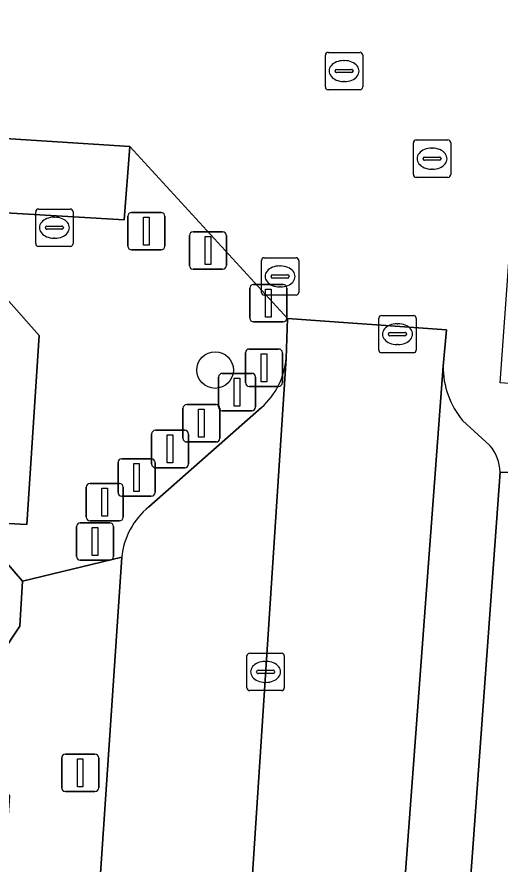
# Model space of a CAD drawing. Extents: x 159960 to 160866, y 382700 to 383354.
# Drawn here: x 160578.69 to 160591.62, y 383016.26 to 383038.93 of the extents above; entities that cross this region are included whole.
import ezdxf

# ---------------------------------------------------------------- set-up
doc = ezdxf.new("R2010")
doc.units = 0
for name, color, linetype in [('IMGEO_Afsluitpaal', 7, 'Continuous'), ('IMGEO_Boom', 7, 'Continuous'), ('IMGEO_Brandkraan', 7, 'Continuous'), ('IMGEO_Kolk', 7, 'Continuous'), ('IMGEO_Lichtmast', 7, 'Continuous'), ('IMGEO_Pand', 7, 'Continuous'), ('IMGEO_Parkeervlak_open', 7, 'Continuous'), ('IMGEO_Rijbaan_lokaal_open', 7, 'Continuous'), ('IMGEO_Rioolput', 7, 'Continuous'), ('IMGEO_Voetpad_open', 7, 'Continuous')]:
    doc.layers.add(name, color=color, linetype=linetype)

msp = doc.modelspace()

# ---------------------------------------------------------------- linework, layer by layer
at = {"layer": 'IMGEO_Afsluitpaal'}
for p, q in [((160581.653, 383032.793), (160581.653, 383033.593)), ((160581.653, 383033.593), (160581.653, 383032.793)), ((160581.753, 383033.693), (160582.543, 383033.693)), ((160582.543, 383033.693), (160581.753, 383033.693)), ((160582.643, 383033.593), (160582.643, 383032.793)), ((160582.643, 383032.793), (160582.643, 383033.593)), ((160583.401, 383033.177), (160584.191, 383033.177)), ((160584.191, 383033.177), (160583.401, 383033.177)), ((160583.301, 383032.277), (160583.301, 383033.077)), ((160583.301, 383033.077), (160583.301, 383032.277)), ((160584.291, 383033.077), (160584.291, 383032.277)), ((160584.291, 383032.277), (160584.291, 383033.077)), ((160582.543, 383032.693), (160581.753, 383032.693)), ((160581.753, 383032.693), (160582.543, 383032.693)), ((160584.191, 383032.177), (160583.401, 383032.177)), ((160583.401, 383032.177), (160584.191, 383032.177)), ((160585.019, 383031.768), (160585.809, 383031.768)), ((160585.809, 383031.768), (160585.019, 383031.768)), ((160584.919, 383030.868), (160584.919, 383031.668)), ((160584.919, 383031.668), (160584.919, 383030.868)), ((160585.909, 383031.668), (160585.909, 383030.868)), ((160585.909, 383030.868), (160585.909, 383031.668)), ((160585.809, 383030.768), (160585.019, 383030.768)), ((160585.019, 383030.768), (160585.809, 383030.768)), ((160584.8, 383029.141), (160584.8, 383029.941)), ((160584.8, 383029.941), (160584.8, 383029.141)), ((160584.9, 383030.041), (160585.69, 383030.041)), ((160585.69, 383030.041), (160584.9, 383030.041)), ((160585.79, 383029.941), (160585.79, 383029.141)), ((160585.79, 383029.141), (160585.79, 383029.941)), ((160584.083, 383028.49), (160584.083, 383029.29)), ((160584.083, 383029.29), (160584.083, 383028.49)), ((160584.183, 383029.39), (160584.973, 383029.39)), ((160584.973, 383029.39), (160584.183, 383029.39)), ((160585.073, 383029.29), (160585.073, 383028.49)), ((160585.073, 383028.49), (160585.073, 383029.29)), ((160585.69, 383029.041), (160584.9, 383029.041)), ((160584.9, 383029.041), (160585.69, 383029.041)), ((160583.229, 383028.554), (160584.019, 383028.554)), ((160584.019, 383028.554), (160583.229, 383028.554)), ((160583.129, 383027.654), (160583.129, 383028.454)), ((160583.129, 383028.454), (160583.129, 383027.654)), ((160584.119, 383028.454), (160584.119, 383027.654)), ((160584.119, 383027.654), (160584.119, 383028.454)), ((160584.973, 383028.39), (160584.183, 383028.39)), ((160584.183, 383028.39), (160584.973, 383028.39)), ((160582.29, 383026.966), (160582.29, 383027.766)), ((160582.29, 383027.766), (160582.29, 383026.966)), ((160582.39, 383027.866), (160583.18, 383027.866)), ((160583.18, 383027.866), (160582.39, 383027.866)), ((160583.28, 383027.766), (160583.28, 383026.966)), ((160583.28, 383026.966), (160583.28, 383027.766)), ((160584.019, 383027.554), (160583.229, 383027.554)), ((160583.229, 383027.554), (160584.019, 383027.554)), ((160581.391, 383026.203), (160581.391, 383027.003)), ((160581.391, 383027.003), (160581.391, 383026.203)), ((160581.491, 383027.103), (160582.281, 383027.103)), ((160582.281, 383027.103), (160581.491, 383027.103)), ((160582.381, 383027.003), (160582.381, 383026.203)), ((160582.381, 383026.203), (160582.381, 383027.003)), ((160583.18, 383026.866), (160582.39, 383026.866)), ((160582.39, 383026.866), (160583.18, 383026.866)), ((160580.541, 383025.542), (160580.541, 383026.342)), ((160580.541, 383026.342), (160580.541, 383025.542)), ((160580.641, 383026.442), (160581.431, 383026.442)), ((160581.431, 383026.442), (160580.641, 383026.442)), ((160581.531, 383026.342), (160581.531, 383025.542)), ((160581.531, 383025.542), (160581.531, 383026.342)), ((160582.281, 383026.103), (160581.491, 383026.103)), ((160581.491, 383026.103), (160582.281, 383026.103)), ((160580.382, 383025.389), (160581.172, 383025.389)), ((160581.172, 383025.389), (160580.382, 383025.389)), ((160581.431, 383025.442), (160580.641, 383025.442)), ((160580.641, 383025.442), (160581.431, 383025.442)), ((160580.282, 383024.489), (160580.282, 383025.289)), ((160580.282, 383025.289), (160580.282, 383024.489)), ((160581.272, 383025.289), (160581.272, 383024.489)), ((160581.272, 383024.489), (160581.272, 383025.289)), ((160581.172, 383024.389), (160580.382, 383024.389)), ((160580.382, 383024.389), (160581.172, 383024.389))]:
    msp.add_line(p, q, dxfattribs=at)
for points in [[(160582.073, 383033.568), (160582.223, 383033.568), (160582.223, 383032.818), (160582.073, 383032.818), (160582.073, 383033.568)], [(160583.721, 383033.052), (160583.871, 383033.052), (160583.871, 383032.302), (160583.721, 383032.302), (160583.721, 383033.052)], [(160585.339, 383031.643), (160585.489, 383031.643), (160585.489, 383030.893), (160585.339, 383030.893), (160585.339, 383031.643)], [(160585.22, 383029.916), (160585.37, 383029.916), (160585.37, 383029.166), (160585.22, 383029.166), (160585.22, 383029.916)], [(160584.503, 383029.265), (160584.653, 383029.265), (160584.653, 383028.515), (160584.503, 383028.515), (160584.503, 383029.265)], [(160583.549, 383028.429), (160583.699, 383028.429), (160583.699, 383027.679), (160583.549, 383027.679), (160583.549, 383028.429)], [(160582.71, 383027.741), (160582.86, 383027.741), (160582.86, 383026.991), (160582.71, 383026.991), (160582.71, 383027.741)], [(160581.811, 383026.978), (160581.961, 383026.978), (160581.961, 383026.228), (160581.811, 383026.228), (160581.811, 383026.978)], [(160580.961, 383026.317), (160581.111, 383026.317), (160581.111, 383025.567), (160580.961, 383025.567), (160580.961, 383026.317)], [(160580.702, 383025.264), (160580.852, 383025.264), (160580.852, 383024.514), (160580.702, 383024.514), (160580.702, 383025.264)]]:
    msp.add_lwpolyline(points, dxfattribs=at)
for centre, start, end in [((160581.753, 383033.593), 90, 180), ((160581.753, 383033.593), 90, 180), ((160582.543, 383033.593), 0, 90), ((160582.543, 383033.593), 360, 90), ((160583.401, 383033.077), 90, 180), ((160583.401, 383033.077), 90, 180), ((160584.191, 383033.077), 0, 90), ((160584.191, 383033.077), 360, 90), ((160581.753, 383032.793), 180, 270), ((160581.753, 383032.793), 180, 270), ((160582.543, 383032.793), 270, 0), ((160582.543, 383032.793), 270, 0), ((160583.401, 383032.277), 180, 270), ((160583.401, 383032.277), 180, 270), ((160584.191, 383032.277), 270, 0), ((160584.191, 383032.277), 270, 0), ((160585.019, 383031.668), 90, 180), ((160585.019, 383031.668), 90, 180), ((160585.809, 383031.668), 0, 90), ((160585.809, 383031.668), 360, 90), ((160585.019, 383030.868), 180, 270), ((160585.019, 383030.868), 180, 270), ((160585.809, 383030.868), 270, 0), ((160585.809, 383030.868), 270, 0), ((160584.9, 383029.941), 90, 180), ((160584.9, 383029.941), 90, 180), ((160585.69, 383029.941), 0, 90), ((160585.69, 383029.941), 360, 90), ((160584.183, 383029.29), 90, 180), ((160584.183, 383029.29), 90, 180), ((160584.973, 383029.29), 0, 90), ((160584.973, 383029.29), 360, 90), ((160584.9, 383029.141), 180, 270), ((160584.9, 383029.141), 180, 270), ((160585.69, 383029.141), 270, 0), ((160585.69, 383029.141), 270, 0), ((160583.229, 383028.454), 90, 180), ((160583.229, 383028.454), 90, 180), ((160584.019, 383028.454), 0, 90), ((160584.019, 383028.454), 360, 90), ((160584.183, 383028.49), 180, 270), ((160584.183, 383028.49), 180, 270), ((160584.973, 383028.49), 270, 0), ((160584.973, 383028.49), 270, 0), ((160582.39, 383027.766), 90, 180), ((160582.39, 383027.766), 90, 180), ((160583.229, 383027.654), 180, 270), ((160583.229, 383027.654), 180, 270), ((160583.18, 383027.766), 0, 90), ((160583.18, 383027.766), 360, 90), ((160584.019, 383027.654), 270, 0), ((160584.019, 383027.654), 270, 0), ((160581.491, 383027.003), 90, 180), ((160581.491, 383027.003), 90, 180), ((160582.281, 383027.003), 0, 90), ((160582.281, 383027.003), 360, 90), ((160582.39, 383026.966), 180, 270), ((160582.39, 383026.966), 180, 270), ((160583.18, 383026.966), 270, 0), ((160583.18, 383026.966), 270, 0), ((160580.641, 383026.342), 90, 180), ((160580.641, 383026.342), 90, 180), ((160581.431, 383026.342), 0, 90), ((160581.431, 383026.342), 360, 90), ((160581.491, 383026.203), 180, 270), ((160581.491, 383026.203), 180, 270), ((160582.281, 383026.203), 270, 0), ((160582.281, 383026.203), 270, 0), ((160580.382, 383025.289), 90, 180), ((160580.382, 383025.289), 90, 180), ((160580.641, 383025.542), 180, 270), ((160580.641, 383025.542), 180, 270), ((160581.172, 383025.289), 0, 90), ((160581.172, 383025.289), 360, 90), ((160581.431, 383025.542), 270, 0), ((160581.431, 383025.542), 270, 0), ((160580.382, 383024.489), 180, 270), ((160580.382, 383024.489), 180, 270), ((160581.172, 383024.489), 270, 0), ((160581.172, 383024.489), 270, 0)]:
    msp.add_arc(centre, 0.1, start, end, dxfattribs=at)
at = {"layer": 'IMGEO_Boom'}
msp.add_circle((160583.99, 383029.478), 0.489, dxfattribs=at)
at = {"layer": 'IMGEO_Brandkraan'}
for p, q in [((160579.263, 383033.788), (160580.115, 383033.788)), ((160579.188, 383032.862), (160579.188, 383033.714)), ((160579.676, 383033.568), (160579.701, 383033.568)), ((160580.189, 383033.714), (160580.189, 383032.862)), ((160579.49, 383033.331), (160579.888, 383033.331)), ((160579.447, 383033.282), (160579.447, 383033.294)), ((160579.885, 383033.245), (160579.487, 383033.245)), ((160579.931, 383033.294), (160579.931, 383033.282)), ((160579.699, 383033.008), (160579.674, 383033.008)), ((160580.115, 383032.788), (160579.263, 383032.788))]:
    msp.add_line(p, q, dxfattribs=at)
for points in [[(160579.263, 383033.788), (160580.115, 383033.788)], [(160579.188, 383032.862), (160579.188, 383033.714)], [(160580.189, 383033.714), (160580.189, 383032.862)], [(160580.115, 383032.788), (160579.263, 383032.788)]]:
    msp.add_lwpolyline(points, dxfattribs=at)
for centre, radius, start, end in [((160579.265, 383033.712), 0.0765, 91.552, 178.448), ((160579.265, 383033.712), 0.0765, 91.552, 178.448), ((160580.113, 383033.712), 0.0765, 1.552, 88.448), ((160580.113, 383033.712), 0.0765, 1.552, 88.448), ((160579.487, 383033.291), 0.0403, 85.8775, 175.7526), ((160579.892, 383033.293), 0.0386, 1.7309, 96.639), ((160579.484, 383033.281), 0.0366, 178.938, 274.7102), ((160579.888, 383033.288), 0.043, 264.8664, 352.4533), ((160579.265, 383032.864), 0.0765, 181.552, 268.448), ((160579.265, 383032.864), 0.0765, 181.552, 268.448), ((160580.113, 383032.864), 0.0765, 271.552, 358.448), ((160580.113, 383032.864), 0.0765, 271.552, 358.448)]:
    msp.add_arc(centre, radius, start, end, dxfattribs=at)
for centre, major_axis, ratio, start_param, end_param in [((160579.675, 383033.288), (-0.387, 0.002), 0.722429, 4.712389, 7.853982), ((160579.7, 383033.288), (-0.39, 0.002), 0.717154, 1.570796, 4.712389)]:
    msp.add_ellipse(centre, major_axis=major_axis, ratio=ratio, start_param=start_param, end_param=end_param, dxfattribs=at)
at = {"layer": 'IMGEO_Kolk'}
for p, q in [((160589.371, 383035.635), (160590.223, 383035.635)), ((160589.296, 383034.709), (160589.296, 383035.561)), ((160589.784, 383035.415), (160589.809, 383035.415)), ((160590.297, 383035.561), (160590.297, 383034.709)), ((160589.555, 383035.129), (160589.555, 383035.141)), ((160589.598, 383035.178), (160589.996, 383035.178)), ((160590.039, 383035.141), (160590.039, 383035.129)), ((160589.993, 383035.092), (160589.595, 383035.092)), ((160589.807, 383034.855), (160589.782, 383034.855)), ((160590.223, 383034.635), (160589.371, 383034.635)), ((160584.841, 383020.975), (160584.841, 383021.827)), ((160584.916, 383021.901), (160585.768, 383021.901)), ((160585.842, 383021.827), (160585.842, 383020.975)), ((160585.329, 383021.681), (160585.354, 383021.681)), ((160585.1, 383021.395), (160585.1, 383021.407)), ((160585.538, 383021.358), (160585.14, 383021.358)), ((160585.143, 383021.444), (160585.541, 383021.444)), ((160585.584, 383021.407), (160585.584, 383021.395)), ((160585.352, 383021.121), (160585.327, 383021.121)), ((160585.768, 383020.901), (160584.916, 383020.901))]:
    msp.add_line(p, q, dxfattribs=at)
for points in [[(160589.371, 383035.635), (160590.223, 383035.635)], [(160589.296, 383034.709), (160589.296, 383035.561)], [(160590.297, 383035.561), (160590.297, 383034.709)], [(160590.223, 383034.635), (160589.371, 383034.635)], [(160584.841, 383020.975), (160584.841, 383021.827)], [(160584.916, 383021.901), (160585.768, 383021.901)], [(160585.842, 383021.827), (160585.842, 383020.975)], [(160585.768, 383020.901), (160584.916, 383020.901)]]:
    msp.add_lwpolyline(points, dxfattribs=at)
for centre, radius, start, end in [((160589.373, 383035.559), 0.0765, 91.552, 178.448), ((160589.373, 383035.559), 0.0765, 91.552, 178.448), ((160590.221, 383035.559), 0.0765, 1.552, 88.448), ((160590.221, 383035.559), 0.0765, 1.552, 88.448), ((160589.595, 383035.138), 0.0403, 85.8775, 175.7526), ((160589.592, 383035.128), 0.0366, 178.938, 274.7102), ((160589.996, 383035.135), 0.043, 264.8664, 352.4533), ((160590, 383035.14), 0.0386, 1.7309, 96.639), ((160589.373, 383034.711), 0.0765, 181.552, 268.448), ((160589.373, 383034.711), 0.0765, 181.552, 268.448), ((160590.221, 383034.711), 0.0765, 271.552, 358.448), ((160590.221, 383034.711), 0.0765, 271.552, 358.448), ((160584.918, 383021.825), 0.0765, 91.552, 178.448), ((160584.918, 383021.825), 0.0765, 91.552, 178.448), ((160585.766, 383021.825), 0.0765, 1.552, 88.448), ((160585.766, 383021.825), 0.0765, 1.552, 88.448), ((160585.14, 383021.404), 0.0403, 85.8775, 175.7526), ((160585.137, 383021.394), 0.0366, 178.938, 274.7102), ((160585.541, 383021.401), 0.043, 264.8664, 352.4533), ((160585.545, 383021.406), 0.0386, 1.7309, 96.639), ((160584.918, 383020.977), 0.0765, 181.552, 268.448), ((160584.918, 383020.977), 0.0765, 181.552, 268.448), ((160585.766, 383020.977), 0.0765, 271.552, 358.448), ((160585.766, 383020.977), 0.0765, 271.552, 358.448)]:
    msp.add_arc(centre, radius, start, end, dxfattribs=at)
for centre, major_axis, ratio, start_param, end_param in [((160589.783, 383035.135), (-0.387, 0.002), 0.722429, 4.712389, 7.853982), ((160589.808, 383035.135), (-0.39, 0.002), 0.717154, 1.570796, 4.712389), ((160585.328, 383021.401), (-0.387, 0.002), 0.722429, 4.712389, 7.853982), ((160585.353, 383021.401), (-0.39, 0.002), 0.717154, 1.570796, 4.712389)]:
    msp.add_ellipse(centre, major_axis=major_axis, ratio=ratio, start_param=start_param, end_param=end_param, dxfattribs=at)
at = {"layer": 'IMGEO_Lichtmast'}
for p, q in [((160579.883, 383018.298), (160579.883, 383019.098)), ((160579.883, 383019.098), (160579.883, 383018.298)), ((160579.983, 383019.198), (160580.773, 383019.198)), ((160580.773, 383019.198), (160579.983, 383019.198)), ((160580.873, 383019.098), (160580.873, 383018.298)), ((160580.873, 383018.298), (160580.873, 383019.098)), ((160580.773, 383018.198), (160579.983, 383018.198)), ((160579.983, 383018.198), (160580.773, 383018.198))]:
    msp.add_line(p, q, dxfattribs=at)
msp.add_lwpolyline([(160580.303, 383019.073), (160580.453, 383019.073), (160580.453, 383018.323), (160580.303, 383018.323), (160580.303, 383019.073)], dxfattribs=at)
for centre, start, end in [((160579.983, 383019.098), 90, 180), ((160579.983, 383019.098), 90, 180), ((160580.773, 383019.098), 0, 90), ((160580.773, 383019.098), 360, 90), ((160579.983, 383018.298), 180, 270), ((160579.983, 383018.298), 180, 270), ((160580.773, 383018.298), 270, 0), ((160580.773, 383018.298), 270, 0)]:
    msp.add_arc(centre, 0.1, start, end, dxfattribs=at)
at = {"layer": 'IMGEO_Pand'}
msp.add_lwpolyline([(160579.281, 383030.4), (160578.467, 383031.326), (160573.137, 383031.671), (160573.104, 383031.158), (160572.481, 383031.198), (160572.045, 383031.695), (160570.589, 383031.789), (160570.079, 383031.341), (160569.322, 383031.39), (160568.963, 383025.707), (160569.236, 383025.689), (160572.672, 383025.466), (160572.347, 383020.454), (160578.153, 383020.102), (160578.269, 383021.887), (160578.759, 383022.622), (160578.837, 383023.83), (160578.384, 383024.346), (160578.45, 383025.374), (160578.953, 383025.341)], close=True, dxfattribs=at)
at = {"layer": 'IMGEO_Parkeervlak_open'}
msp.add_lwpolyline([(160581.551, 383033.494), (160581.707, 383035.46), (160577.251, 383035.747), (160577.172, 383033.757)], close=True, dxfattribs=at)
for points in [[(160583.683, 382995.943), (160583.948, 383000), (160585.891, 383029.789)], [(160590.095, 383029.585), (160587.889, 383000), (160586.859, 382986.185)], [(160585.234, 383028.477), (160582.216, 383025.816)], [(160591.342, 383027.461), (160590.616, 383028.128)], [(160588.852, 382988.722), (160589.672, 383000), (160591.616, 383026.743)], [(160581.492, 383024.467), (160579.844, 383000), (160579.47, 382994.451)]]:
    msp.add_lwpolyline(points, dxfattribs=at)
for centre, radius, start, end in [((160583.912, 383029.96), 1.987, 311.7287, 355.0713), ((160592.324, 383029.561), 2.23, 179.3723, 219.9802), ((160590.502, 383026.729), 1.114, 0.715, 41.0602), ((160583.456, 383024.282), 1.973, 128.9436, 174.612)]:
    msp.add_arc(centre, radius, start, end, dxfattribs=at)
at = {"layer": 'IMGEO_Rijbaan_lokaal_open'}
for points in [[(160591.616, 383026.743), (160592.299, 383026.734), (160592.486, 383029.073), (160591.618, 383029.136), (160592.619, 383043.056), (160593.395, 383043.012), (160593.483, 383044.517), (160592.77, 383044.55), (160593.406, 383054.872), (160594.21, 383054.868), (160594.302, 383056.391), (160593.63, 383056.441), (160594.256, 383065.391), (160594.611, 383065.367), (160594.743, 383067.618), (160592.368, 383070.27)], [(160534.432, 383041.689), (160535.945, 383037.991), (160536.727, 383038.232), (160539.927, 383038.211), (160544.399, 383037.938), (160545.839, 383037.815), (160550.314, 383037.553), (160552.342, 383037.405), (160556.782, 383037.126), (160558.267, 383037.012), (160562.712, 383036.737), (160564.703, 383036.55), (160569.161, 383036.263), (160570.698, 383036.172), (160575.238, 383035.92), (160577.251, 383035.747), (160581.707, 383035.46), (160585.928, 383030.861), (160590.181, 383030.558), (160590.095, 383029.585)], [(160590.095, 383029.585), (160590.181, 383030.558), (160585.928, 383030.861), (160585.891, 383029.789), (160583.948, 383000), (160583.683, 382995.943), (160583.673, 382995.789), (160583.285, 382990.315)], [(160586.859, 382986.185), (160587.889, 383000), (160590.095, 383029.585)], [(160590.616, 383028.128), (160591.342, 383027.461)]]:
    msp.add_lwpolyline(points, dxfattribs=at)
for centre, radius, start, end in [((160592.324, 383029.561), 2.23, 179.3723, 219.9802), ((160590.502, 383026.729), 1.114, 0.715, 41.0602)]:
    msp.add_arc(centre, radius, start, end, dxfattribs=at)
at = {"layer": 'IMGEO_Rioolput'}
for p, q in [((160586.942, 383037.054), (160586.942, 383037.906)), ((160587.017, 383037.98), (160587.869, 383037.98)), ((160587.943, 383037.906), (160587.943, 383037.054)), ((160587.43, 383037.76), (160587.455, 383037.76)), ((160587.201, 383037.474), (160587.201, 383037.486)), ((160587.639, 383037.437), (160587.241, 383037.437)), ((160587.244, 383037.523), (160587.642, 383037.523)), ((160587.685, 383037.486), (160587.685, 383037.474)), ((160587.453, 383037.2), (160587.428, 383037.2)), ((160587.869, 383036.98), (160587.017, 383036.98)), ((160585.229, 383031.558), (160585.229, 383032.41)), ((160585.304, 383032.484), (160586.156, 383032.484)), ((160586.23, 383032.41), (160586.23, 383031.558)), ((160585.717, 383032.264), (160585.742, 383032.264)), ((160585.488, 383031.978), (160585.488, 383031.99)), ((160585.531, 383032.027), (160585.929, 383032.027)), ((160585.972, 383031.99), (160585.972, 383031.978)), ((160585.926, 383031.941), (160585.528, 383031.941)), ((160585.74, 383031.704), (160585.715, 383031.704)), ((160586.156, 383031.484), (160585.304, 383031.484)), ((160588.371, 383030.013), (160588.371, 383030.865)), ((160588.446, 383030.939), (160589.298, 383030.939)), ((160589.372, 383030.865), (160589.372, 383030.013)), ((160588.859, 383030.719), (160588.884, 383030.719)), ((160588.63, 383030.433), (160588.63, 383030.445)), ((160589.068, 383030.396), (160588.67, 383030.396)), ((160588.673, 383030.482), (160589.071, 383030.482)), ((160589.114, 383030.445), (160589.114, 383030.433)), ((160588.882, 383030.159), (160588.857, 383030.159)), ((160589.298, 383029.939), (160588.446, 383029.939))]:
    msp.add_line(p, q, dxfattribs=at)
for points in [[(160586.942, 383037.054), (160586.942, 383037.906)], [(160587.017, 383037.98), (160587.869, 383037.98)], [(160587.943, 383037.906), (160587.943, 383037.054)], [(160587.869, 383036.98), (160587.017, 383036.98)], [(160585.229, 383031.558), (160585.229, 383032.41)], [(160585.304, 383032.484), (160586.156, 383032.484)], [(160586.23, 383032.41), (160586.23, 383031.558)], [(160586.156, 383031.484), (160585.304, 383031.484)], [(160588.371, 383030.013), (160588.371, 383030.865)], [(160588.446, 383030.939), (160589.298, 383030.939)], [(160589.372, 383030.865), (160589.372, 383030.013)], [(160589.298, 383029.939), (160588.446, 383029.939)]]:
    msp.add_lwpolyline(points, dxfattribs=at)
for centre, radius, start, end in [((160587.019, 383037.904), 0.0765, 91.552, 178.448), ((160587.019, 383037.904), 0.0765, 91.552, 178.448), ((160587.867, 383037.904), 0.0765, 1.552, 88.448), ((160587.867, 383037.904), 0.0765, 1.552, 88.448), ((160587.241, 383037.483), 0.0403, 85.8775, 175.7526), ((160587.238, 383037.473), 0.0366, 178.938, 274.7102), ((160587.642, 383037.48), 0.043, 264.8664, 352.4533), ((160587.646, 383037.485), 0.0386, 1.7309, 96.639), ((160587.019, 383037.056), 0.0765, 181.552, 268.448), ((160587.019, 383037.056), 0.0765, 181.552, 268.448), ((160587.867, 383037.056), 0.0765, 271.552, 358.448), ((160587.867, 383037.056), 0.0765, 271.552, 358.448), ((160585.306, 383032.408), 0.0765, 91.552, 178.448), ((160585.306, 383032.408), 0.0765, 91.552, 178.448), ((160586.154, 383032.408), 0.0765, 1.552, 88.448), ((160586.154, 383032.408), 0.0765, 1.552, 88.448), ((160585.528, 383031.987), 0.0403, 85.8775, 175.7526), ((160585.525, 383031.977), 0.0366, 178.938, 274.7102), ((160585.929, 383031.984), 0.043, 264.8664, 352.4533), ((160585.933, 383031.989), 0.0386, 1.7309, 96.639), ((160585.306, 383031.56), 0.0765, 181.552, 268.448), ((160585.306, 383031.56), 0.0765, 181.552, 268.448), ((160586.154, 383031.56), 0.0765, 271.552, 358.448), ((160586.154, 383031.56), 0.0765, 271.552, 358.448), ((160588.448, 383030.863), 0.0765, 91.552, 178.448), ((160588.448, 383030.863), 0.0765, 91.552, 178.448), ((160589.296, 383030.863), 0.0765, 1.552, 88.448), ((160589.296, 383030.863), 0.0765, 1.552, 88.448), ((160588.67, 383030.442), 0.0403, 85.8775, 175.7526), ((160588.667, 383030.432), 0.0366, 178.938, 274.7102), ((160589.071, 383030.439), 0.043, 264.8664, 352.4533), ((160589.075, 383030.444), 0.0386, 1.7309, 96.639), ((160588.448, 383030.015), 0.0765, 181.552, 268.448), ((160588.448, 383030.015), 0.0765, 181.552, 268.448), ((160589.296, 383030.015), 0.0765, 271.552, 358.448), ((160589.296, 383030.015), 0.0765, 271.552, 358.448)]:
    msp.add_arc(centre, radius, start, end, dxfattribs=at)
for centre, major_axis, ratio, start_param, end_param in [((160587.429, 383037.48), (-0.387, 0.002), 0.722429, 4.712389, 7.853982), ((160587.454, 383037.48), (-0.39, 0.002), 0.717154, 1.570796, 4.712389), ((160585.716, 383031.984), (-0.387, 0.002), 0.722429, 4.712389, 7.853982), ((160585.741, 383031.984), (-0.39, 0.002), 0.717154, 1.570796, 4.712389), ((160588.858, 383030.439), (-0.387, 0.002), 0.722429, 4.712389, 7.853982), ((160588.883, 383030.439), (-0.39, 0.002), 0.717154, 1.570796, 4.712389)]:
    msp.add_ellipse(centre, major_axis=major_axis, ratio=ratio, start_param=start_param, end_param=end_param, dxfattribs=at)
at = {"layer": 'IMGEO_Voetpad_open'}
for points in [[(160581.707, 383035.46), (160581.551, 383033.494), (160577.172, 383033.757)], [(160585.891, 383029.789), (160585.928, 383030.861), (160581.707, 383035.46)], [(160578.467, 383031.326), (160579.281, 383030.4), (160578.953, 383025.341), (160578.45, 383025.374)], [(160582.216, 383025.816), (160585.234, 383028.477)], [(160593.738, 383015.582), (160593.239, 383015.618), (160593.252, 383015.798), (160593.262, 383015.937), (160593.76, 383015.9), (160594.131, 383020.969), (160593.632, 383021.005), (160593.644, 383021.169), (160593.655, 383021.324), (160594.153, 383021.287), (160594.525, 383026.356), (160594.026, 383026.391), (160594.04, 383026.579), (160594.049, 383026.71), (160592.299, 383026.734), (160591.616, 383026.743), (160589.672, 383000), (160588.852, 382988.722)], [(160579.47, 382994.451), (160579.844, 383000), (160581.492, 383024.467), (160578.837, 383023.83), (160578.759, 383022.622), (160578.269, 383021.887), (160578.153, 383020.102), (160578.054, 383018.571), (160578.483, 383018.083), (160578.389, 383016.637), (160577.866, 383016.178), (160577.679, 383013.292), (160577.519, 383010.814), (160577.986, 383010.283), (160577.882, 383008.671), (160577.379, 383008.422), (160577.307, 383007.311), (160577.787, 383007.28), (160577.337, 383000.339), (160576.596, 382989.774), (160576.253, 382984.013), (160576.044, 382980.606), (160579.348, 382982.812)], [(160578.384, 383024.346), (160578.837, 383023.83), (160581.492, 383024.467)]]:
    msp.add_lwpolyline(points, dxfattribs=at)
for centre, radius, start, end in [((160583.912, 383029.96), 1.987, 311.7287, 355.0713), ((160583.456, 383024.282), 1.973, 128.9436, 174.612)]:
    msp.add_arc(centre, radius, start, end, dxfattribs=at)

doc.saveas('drawing.dxf')
